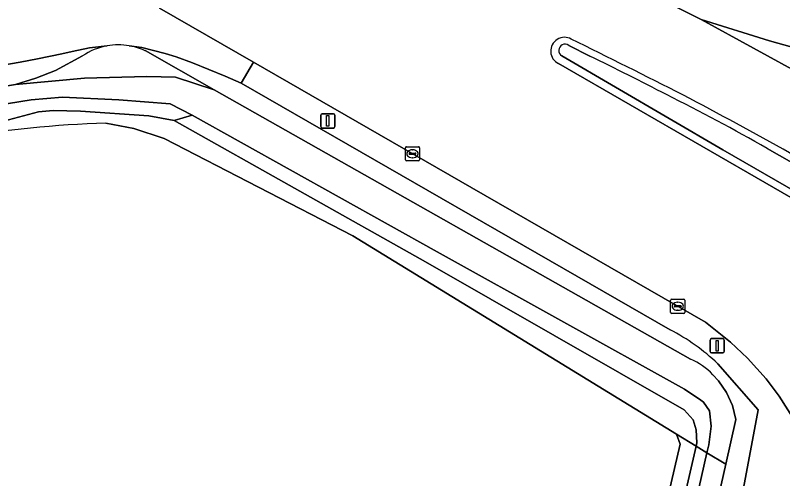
# Model space of a CAD drawing. Extents: x 156141 to 158132, y 385651 to 388333.
# Drawn here: x 157042.7 to 157096.6, y 386107.1 to 386139.6 of the extents above; entities that cross this region are included whole.
import ezdxf

# ---------------------------------------------------------------- set-up
doc = ezdxf.new("R2010")
doc.units = 0
for name, color, linetype in [('IMGEO_Berm_groen', 7, 'Continuous'), ('IMGEO_Bouwland', 7, 'Continuous'), ('IMGEO_Groenvoorziening', 7, 'Continuous'), ('IMGEO_Kolk', 7, 'Continuous'), ('IMGEO_Lichtmast', 7, 'Continuous'), ('IMGEO_Oever', 7, 'Continuous'), ('IMGEO_Rijbaan_lokaal_gesloten', 7, 'Continuous'), ('IMGEO_Rijbaan_lokaal_open', 7, 'Continuous'), ('IMGEO_Verkeerseiland_groen', 7, 'Continuous'), ('IMGEO_Verkeerseiland_open', 7, 'Continuous'), ('IMGEO_Voetpad_open', 7, 'Continuous'), ('IMGEO_Waterloop', 7, 'Continuous')]:
    doc.layers.add(name, color=color, linetype=linetype)

msp = doc.modelspace()

# ---------------------------------------------------------------- linework, layer by layer
at = {"layer": 'IMGEO_Berm_groen'}
msp.add_lwpolyline([(157073.355, 386148.061), (157090.855, 386139.327), (157095.67, 386137.824), (157103.214, 386135.71), (157104.36, 386135.389), (157104.734, 386135.28), (157105.07, 386135.116), (157105.604, 386134.815), (157106.612, 386136.552), (157106.768, 386136.88), (157104.487, 386138.066), (157089.537, 386145.838)], dxfattribs=at)
at = {"layer": 'IMGEO_Bouwland'}
msp.add_lwpolyline([(157087.809, 386102.684), (157089.391, 386109.528), (157089.127, 386110.221), (157066.395, 386124.14), (157053.147, 386130.962), (157051.016, 386131.665), (157049.048, 386132.039)], dxfattribs=at)
msp.add_arc((157051.112, 386057.841), 74.227, 91.59329, 99.79352, dxfattribs=at)
at = {"layer": 'IMGEO_Groenvoorziening'}
for points in [[(157049.129, 386137.469), (157047.902, 386137.324), (157046.677, 386137.073), (157045.945, 386136.912), (157044.241, 386136.562), (157043.028, 386136.33), (157041.817, 386136.106), (157040.732, 386135.692), (157039.614, 386135.376), (157038.472, 386135.161), (157036.502, 386134.844), (157034.531, 386134.53), (157034.73, 386133.428), (157042.704, 386134.767), (157044.129, 386135.195)], [(157047.409, 386136.764), (157045.511, 386135.75), (157044.129, 386135.195), (157042.704, 386134.767), (157047.554, 386135.201), (157051.915, 386135.314), (157053.936, 386135.272), (157056.652, 386134.397), (157051.81, 386137.134)], [(157088.687, 386117.543), (157058.558, 386134.848), (157057.425, 386135.337), (157056.287, 386135.816), (157055.137, 386136.272), (157053.972, 386136.693), (157053.21, 386136.941), (157051.575, 386137.367), (157050.692, 386137.478)], [(157051.81, 386137.134), (157056.652, 386134.397), (157090.116, 386115.482)], [(157044.129, 386135.195), (157045.511, 386135.75), (157047.409, 386136.764)], [(157056.505, 386074.589), (157084.95, 386090.707), (157086.859, 386091.789), (157087.733, 386092.324), (157088.556, 386092.935), (157089.32, 386093.618), (157090.021, 386094.365), (157090.652, 386095.173), (157091.209, 386096.033), (157091.686, 386096.94), (157092.08, 386097.886), (157092.389, 386098.863), (157092.609, 386099.864), (157092.641, 386100.062), (157094.874, 386111.94), (157092.036, 386115.168)], [(157091.697, 386114.394), (157092.094, 386113.96), (157092.644, 386113.154), (157093.056, 386112.226), (157093.292, 386111.239), (157092.592, 386108.119), (157090.918, 386100.656)]]:
    msp.add_lwpolyline(points, dxfattribs=at)
for centre, radius, start, end in [((157049.942, 386133.035), 4.508, 100.3906, 124.1853), ((157049.942, 386133.035), 4.508, 100.3906, 124.1853), ((157049.936, 386133.017), 4.524, 80.3833, 100.2765), ((157049.954, 386133.089), 4.45, 65.3456, 80.4489), ((157049.954, 386133.089), 4.45, 65.3456, 80.4489), ((157081.865, 386104.374), 14.831, 46.7011, 62.6129), ((157088.214, 386111.026), 4.845, 44.0423, 66.8884)]:
    msp.add_arc(centre, radius, start, end, dxfattribs=at)
at = {"layer": 'IMGEO_Kolk'}
for p, q in [((157070.084, 386129.47), (157070.084, 386130.322)), ((157070.159, 386130.396), (157071.011, 386130.396)), ((157070.572, 386130.176), (157070.597, 386130.176)), ((157071.085, 386130.322), (157071.085, 386129.47)), ((157070.343, 386129.89), (157070.343, 386129.902)), ((157070.781, 386129.853), (157070.383, 386129.853)), ((157070.386, 386129.939), (157070.784, 386129.939)), ((157070.595, 386129.616), (157070.57, 386129.616)), ((157070.827, 386129.902), (157070.827, 386129.89)), ((157071.011, 386129.396), (157070.159, 386129.396)), ((157088.723, 386118.77), (157088.723, 386119.622)), ((157088.798, 386119.696), (157089.65, 386119.696)), ((157089.211, 386119.476), (157089.236, 386119.476)), ((157089.724, 386119.622), (157089.724, 386118.77)), ((157088.982, 386119.19), (157088.982, 386119.202)), ((157089.42, 386119.153), (157089.022, 386119.153)), ((157089.025, 386119.239), (157089.423, 386119.239)), ((157089.234, 386118.916), (157089.209, 386118.916)), ((157089.466, 386119.202), (157089.466, 386119.19)), ((157089.65, 386118.696), (157088.798, 386118.696))]:
    msp.add_line(p, q, dxfattribs=at)
for points in [[(157070.084, 386129.47), (157070.084, 386130.322)], [(157070.159, 386130.396), (157071.011, 386130.396)], [(157071.085, 386130.322), (157071.085, 386129.47)], [(157071.011, 386129.396), (157070.159, 386129.396)], [(157088.723, 386118.77), (157088.723, 386119.622)], [(157088.798, 386119.696), (157089.65, 386119.696)], [(157089.724, 386119.622), (157089.724, 386118.77)], [(157089.65, 386118.696), (157088.798, 386118.696)]]:
    msp.add_lwpolyline(points, dxfattribs=at)
for centre, radius, start, end in [((157070.161, 386130.32), 0.0765, 91.552, 178.448), ((157070.161, 386130.32), 0.0765, 91.552, 178.448), ((157071.009, 386130.32), 0.0765, 1.552, 88.448), ((157071.009, 386130.32), 0.0765, 1.552, 88.448), ((157070.383, 386129.899), 0.0403, 85.8775, 175.7526), ((157070.38, 386129.889), 0.0366, 178.938, 274.7102), ((157070.784, 386129.896), 0.043, 264.8664, 352.4533), ((157070.788, 386129.901), 0.0386, 1.7309, 96.639), ((157070.161, 386129.472), 0.0765, 181.552, 268.448), ((157070.161, 386129.472), 0.0765, 181.552, 268.448), ((157071.009, 386129.472), 0.0765, 271.552, 358.448), ((157071.009, 386129.472), 0.0765, 271.552, 358.448), ((157088.8, 386119.62), 0.0765, 91.552, 178.448), ((157088.8, 386119.62), 0.0765, 91.552, 178.448), ((157089.648, 386119.62), 0.0765, 1.552, 88.448), ((157089.648, 386119.62), 0.0765, 1.552, 88.448), ((157088.8, 386118.772), 0.0765, 181.552, 268.448), ((157088.8, 386118.772), 0.0765, 181.552, 268.448), ((157089.022, 386119.199), 0.0403, 85.8775, 175.7526), ((157089.019, 386119.189), 0.0366, 178.938, 274.7102), ((157089.423, 386119.196), 0.043, 264.8664, 352.4533), ((157089.427, 386119.201), 0.0386, 1.7309, 96.639), ((157089.648, 386118.772), 0.0765, 271.552, 358.448), ((157089.648, 386118.772), 0.0765, 271.552, 358.448)]:
    msp.add_arc(centre, radius, start, end, dxfattribs=at)
for centre, major_axis, ratio, start_param, end_param in [((157070.571, 386129.896), (-0.387, 0.002), 0.722429, 4.712389, 7.853982), ((157070.596, 386129.896), (-0.39, 0.002), 0.717154, 1.570796, 4.712389), ((157089.21, 386119.196), (-0.387, 0.002), 0.722429, 4.712389, 7.853982), ((157089.235, 386119.196), (-0.39, 0.002), 0.717154, 1.570796, 4.712389)]:
    msp.add_ellipse(centre, major_axis=major_axis, ratio=ratio, start_param=start_param, end_param=end_param, dxfattribs=at)
at = {"layer": 'IMGEO_Lichtmast'}
for p, q in [((157064.135, 386131.803), (157064.135, 386132.603)), ((157064.135, 386132.603), (157064.135, 386131.803)), ((157064.235, 386132.703), (157065.025, 386132.703)), ((157065.025, 386132.703), (157064.235, 386132.703)), ((157065.125, 386132.603), (157065.125, 386131.803)), ((157065.125, 386131.803), (157065.125, 386132.603)), ((157065.025, 386131.703), (157064.235, 386131.703)), ((157064.235, 386131.703), (157065.025, 386131.703)), ((157091.497, 386116.027), (157091.497, 386116.827)), ((157091.497, 386116.827), (157091.497, 386116.027)), ((157091.597, 386116.927), (157092.387, 386116.927)), ((157092.387, 386116.927), (157091.597, 386116.927)), ((157092.487, 386116.827), (157092.487, 386116.027)), ((157092.487, 386116.027), (157092.487, 386116.827)), ((157092.387, 386115.927), (157091.597, 386115.927)), ((157091.597, 386115.927), (157092.387, 386115.927))]:
    msp.add_line(p, q, dxfattribs=at)
for points in [[(157064.555, 386132.578), (157064.705, 386132.578), (157064.705, 386131.828), (157064.555, 386131.828), (157064.555, 386132.578)], [(157091.917, 386116.802), (157092.067, 386116.802), (157092.067, 386116.052), (157091.917, 386116.052), (157091.917, 386116.802)]]:
    msp.add_lwpolyline(points, dxfattribs=at)
for centre, start, end in [((157064.235, 386132.603), 90, 180), ((157064.235, 386132.603), 90, 180), ((157065.025, 386132.603), 0, 90), ((157065.025, 386132.603), 360, 90), ((157064.235, 386131.803), 180, 270), ((157064.235, 386131.803), 180, 270), ((157065.025, 386131.803), 270, 0), ((157065.025, 386131.803), 270, 0), ((157091.597, 386116.827), 90, 180), ((157091.597, 386116.827), 90, 180), ((157092.387, 386116.827), 0, 90), ((157092.387, 386116.827), 360, 90), ((157091.597, 386116.027), 180, 270), ((157091.597, 386116.027), 180, 270), ((157092.387, 386116.027), 270, 0), ((157092.387, 386116.027), 270, 0)]:
    msp.add_arc(centre, 0.1, start, end, dxfattribs=at)
at = {"layer": 'IMGEO_Oever'}
for points in [[(157090.116, 386115.482), (157056.652, 386134.397), (157053.936, 386135.272), (157051.915, 386135.314), (157047.554, 386135.201), (157042.704, 386134.767), (157034.73, 386133.428), (157022.96, 386131.452), (157012.359, 386129.673), (157011.973, 386128.992), (157012.115, 386127.755), (157012.811, 386126.979), (157023.363, 386128.763), (157038.486, 386130.986)], [(157022.532, 386130.252), (157043.786, 386133.679), (157045.997, 386133.881), (157049.961, 386133.678), (157053.562, 386133.402), (157055.115, 386132.619), (157072.308, 386123.019), (157089.706, 386113.376), (157090.833, 386112.604), (157091.028, 386112.47), (157091.454, 386111.85), (157091.58, 386110.785), (157091.399, 386109.476), (157091.272, 386108.92), (157092.592, 386108.119), (157093.292, 386111.239), (157093.056, 386112.226), (157092.644, 386113.154), (157092.094, 386113.96), (157091.697, 386114.394)], [(157090.508, 386109.383), (157090.559, 386109.604), (157090.506, 386110.519), (157090.296, 386111.229), (157089.682, 386111.934), (157071.496, 386122.314), (157053.852, 386132.238), (157052.073, 386132.553), (157047.261, 386132.893), (157045.34, 386132.945), (157044.309, 386132.852), (157041.857, 386132.181)], [(157049.048, 386132.039), (157051.016, 386131.665), (157053.147, 386130.962), (157066.395, 386124.14), (157089.127, 386110.221), (157090.508, 386109.383)], [(157047.657, 386073.578), (157058.883, 386080.638), (157081.296, 386093.786), (157084.621, 386095.755), (157085.873, 386097.025), (157087.042, 386098.198), (157087.916, 386099.768), (157088.836, 386102.071), (157090.508, 386109.383), (157089.127, 386110.221), (157089.391, 386109.528), (157087.809, 386102.684)], [(157091.272, 386108.92), (157089.219, 386099.892), (157088.453, 386098.561), (157087.756, 386097.592), (157086.619, 386096.321), (157085.111, 386094.994), (157083.928, 386094.176), (157081.976, 386092.975), (157072.44, 386087.34), (157052.581, 386075.529), (157022.789, 386056.223)], [(157090.918, 386100.656), (157092.592, 386108.119), (157091.272, 386108.92)]]:
    msp.add_lwpolyline(points, dxfattribs=at)
for centre, radius, start, end in [((157051.112, 386057.841), 74.227, 91.59329, 99.79352), ((157088.214, 386111.026), 4.845, 44.0423, 66.8884)]:
    msp.add_arc(centre, radius, start, end, dxfattribs=at)
at = {"layer": 'IMGEO_Rijbaan_lokaal_gesloten'}
for points in [[(157097.083, 386129.962), (157109.931, 386122.656), (157118.406, 386117.82), (157118.508, 386117.767), (157122.284, 386115.583), (157122.488, 386115.468), (157122.643, 386115.387), (157126.739, 386113.045), (157132.98, 386116.115), (157128.803, 386118.443), (157128.49, 386118.645), (157124.714, 386120.801), (157124.58, 386120.873), (157101.902, 386133.282), (157090.855, 386139.327), (157073.355, 386148.061)], [(157040.78, 386140.796), (157040.405, 386140.436), (157039.991, 386140.105), (157039.55, 386139.812), (157039.084, 386139.559), (157038.597, 386139.35), (157038.094, 386139.184), (157033.854, 386138.491), (157034.531, 386134.53), (157036.502, 386134.844), (157038.472, 386135.161), (157039.614, 386135.376), (157040.732, 386135.692), (157041.817, 386136.106), (157043.028, 386136.33), (157044.241, 386136.562), (157045.945, 386136.912), (157046.677, 386137.073), (157047.902, 386137.324), (157049.129, 386137.469)], [(157050.692, 386137.478), (157051.575, 386137.367), (157053.21, 386136.941), (157053.972, 386136.693), (157055.137, 386136.272), (157056.287, 386135.816), (157057.425, 386135.337), (157058.558, 386134.848), (157059.408, 386136.327), (157052.803, 386140.123)], [(157052.803, 386140.123), (157059.408, 386136.327), (157074.756, 386127.506), (157091.168, 386118.087), (157092.935, 386116.685), (157094.126, 386115.556), (157095.424, 386114.103), (157096.348, 386112.885), (157097.404, 386111.236)], [(157106.016, 386121.735), (157080.838, 386136.228)]]:
    msp.add_lwpolyline(points, dxfattribs=at)
for centre, radius, start, end in [((157081.269, 386137.099), 0.972, 60.7141, 243.6508), ((156805.849, 385576.493), 625.579, 63.027473, 63.830738), ((157049.936, 386133.017), 4.524, 80.3833, 100.2765), ((156947.211, 385862.406), 306.672, 60.74451, 62.33712)]:
    msp.add_arc(centre, radius, start, end, dxfattribs=at)
at = {"layer": 'IMGEO_Rijbaan_lokaal_open'}
msp.add_lwpolyline([(157105.07, 386135.116), (157104.734, 386135.28), (157104.36, 386135.389), (157103.214, 386135.71), (157095.67, 386137.824), (157090.855, 386139.327), (157101.902, 386133.282), (157124.58, 386120.873), (157122.227, 386122.786), (157121.49, 386123.452), (157120.774, 386124.138), (157115.787, 386128.963), (157115.522, 386129.19), (157115.139, 386129.451), (157105.604, 386134.815)], close=True, dxfattribs=at)
at = {"layer": 'IMGEO_Verkeerseiland_groen'}
for points in [[(157083.048, 386136.744), (157081.562, 386137.506)], [(157081.073, 386136.764), (157092.4, 386130.173), (157107.354, 386121.567)], [(157107.354, 386121.567), (157115.116, 386117.074), (157116.391, 386116.354), (157118.146, 386117.345), (157118.147, 386117.38), (157111.973, 386120.905), (157102.114, 386126.536), (157095.5, 386130.265)]]:
    msp.add_lwpolyline(points, dxfattribs=at)
for centre, radius, start, end in [((157081.305, 386137.143), 0.445, 54.6521, 238.5758), ((157003.121, 385970.466), 184.49, 62.45762, 64.32714), ((157033.068, 386022.084), 124.904, 60.01032, 63.68919)]:
    msp.add_arc(centre, radius, start, end, dxfattribs=at)
at = {"layer": 'IMGEO_Verkeerseiland_open'}
for points in [[(157081.562, 386137.506), (157083.048, 386136.744)], [(157107.354, 386121.567), (157092.4, 386130.173), (157081.073, 386136.764)], [(157080.838, 386136.228), (157106.016, 386121.735), (157116.081, 386115.931)], [(157095.5, 386130.265), (157102.114, 386126.536), (157111.973, 386120.905), (157118.147, 386117.38), (157118.146, 386117.345), (157116.391, 386116.354), (157115.116, 386117.074), (157107.354, 386121.567)]]:
    msp.add_lwpolyline(points, dxfattribs=at)
for centre, radius, start, end in [((157081.269, 386137.099), 0.972, 60.7141, 243.6508), ((156805.849, 385576.493), 625.579, 63.027473, 63.830738), ((157081.305, 386137.143), 0.445, 54.6521, 238.5758), ((157003.121, 385970.466), 184.49, 62.45762, 64.32714), ((157033.068, 386022.084), 124.904, 60.01032, 63.68919), ((156947.211, 385862.406), 306.672, 60.74451, 62.33712)]:
    msp.add_arc(centre, radius, start, end, dxfattribs=at)
at = {"layer": 'IMGEO_Voetpad_open'}
for points in [[(157097.404, 386111.236), (157096.348, 386112.885), (157095.424, 386114.103), (157094.126, 386115.556), (157092.935, 386116.685), (157091.168, 386118.087), (157074.756, 386127.506), (157059.408, 386136.327), (157058.558, 386134.848), (157088.687, 386117.543)], [(157092.036, 386115.168), (157094.874, 386111.94), (157092.641, 386100.062), (157092.609, 386099.864), (157092.389, 386098.863), (157092.08, 386097.886), (157091.686, 386096.94), (157091.209, 386096.033), (157090.652, 386095.173), (157090.021, 386094.365), (157089.32, 386093.618), (157088.556, 386092.935), (157087.733, 386092.324), (157086.859, 386091.789), (157084.95, 386090.707), (157056.505, 386074.589)]]:
    msp.add_lwpolyline(points, dxfattribs=at)
msp.add_arc((157081.865, 386104.374), 14.831, 46.7011, 62.6129, dxfattribs=at)
at = {"layer": 'IMGEO_Waterloop'}
for points in [[(157053.852, 386132.238), (157055.115, 386132.619), (157053.562, 386133.402), (157049.961, 386133.678), (157045.997, 386133.881), (157043.786, 386133.679), (157022.532, 386130.252), (157013.686, 386128.76), (157013.191, 386128.664), (157012.802, 386128.361), (157012.838, 386127.462), (157019.909, 386128.486), (157041.857, 386132.181), (157044.309, 386132.852), (157045.34, 386132.945), (157047.261, 386132.893), (157052.073, 386132.553)], [(157072.308, 386123.019), (157055.115, 386132.619), (157053.852, 386132.238), (157071.496, 386122.314), (157089.682, 386111.934), (157090.296, 386111.229), (157090.506, 386110.519), (157090.559, 386109.604), (157090.508, 386109.383), (157091.272, 386108.92), (157091.399, 386109.476), (157091.58, 386110.785), (157091.454, 386111.85), (157091.028, 386112.47), (157090.833, 386112.604), (157089.706, 386113.376)]]:
    msp.add_lwpolyline(points, close=True, dxfattribs=at)
msp.add_lwpolyline([(157022.789, 386056.223), (157052.581, 386075.529), (157072.44, 386087.34), (157081.976, 386092.975), (157083.928, 386094.176), (157085.111, 386094.994), (157086.619, 386096.321), (157087.756, 386097.592), (157088.453, 386098.561), (157089.219, 386099.892), (157091.272, 386108.92), (157090.508, 386109.383), (157088.836, 386102.071), (157087.916, 386099.768), (157087.042, 386098.198), (157085.873, 386097.025), (157084.621, 386095.755), (157081.296, 386093.786), (157058.883, 386080.638), (157047.657, 386073.578)], dxfattribs=at)

doc.saveas('drawing.dxf')
